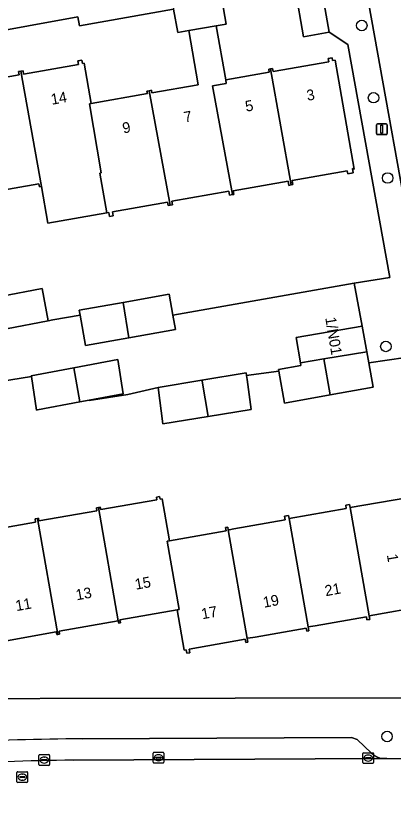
# Model space of a CAD drawing. Extents: x 157793 to 159380, y 380877 to 382313.
# Drawn here: x 158277.1 to 158312.2, y 381260.3 to 381334.5 of the extents above; entities that cross this region are included whole.
import ezdxf

# ---------------------------------------------------------------- set-up
doc = ezdxf.new("R2010")
doc.units = 0
for name, color, linetype in [('IMGEO_Boom', 7, 'Continuous'), ('IMGEO_Erf', 7, 'Continuous'), ('IMGEO_Kolk', 7, 'Continuous'), ('IMGEO_Lichtmast', 7, 'Continuous'), ('IMGEO_Pand', 7, 'Continuous'), ('IMGEO_Pand_nummerreeks', 7, 'Continuous'), ('IMGEO_Parkeervlak_open', 7, 'Continuous'), ('IMGEO_Rijbaan_lokaal_gesloten', 7, 'Continuous'), ('IMGEO_Rijbaan_lokaal_open', 7, 'Continuous'), ('IMGEO_Rioolput', 7, 'Continuous'), ('IMGEO_Voetpad_open', 7, 'Continuous')]:
    doc.layers.add(name, color=color, linetype=linetype)

msp = doc.modelspace()

# ---------------------------------------------------------------- linework, layer by layer
at = {"layer": 'IMGEO_Boom'}
for centre in [(158309.251, 381333.591), (158310.347, 381326.873), (158311.656, 381319.405), (158311.492, 381303.741), (158311.602, 381267.457)]:
    msp.add_circle(centre, 0.489, dxfattribs=at)
at = {"layer": 'IMGEO_Erf'}
for points in [[(158275.643, 381308.396), (158279.525, 381309.129), (158280.093, 381306.122), (158280.524, 381306.203), (158283.042, 381306.645), (158282.959, 381307.119), (158287.04, 381307.836), (158291.344, 381308.592), (158291.684, 381306.656), (158308.536, 381309.615), (158311.865, 381310.138), (158307.943, 381331.828), (158306.207, 381332.961), (158303.838, 381332.545), (158303.052, 381337.024)], [(158296.275, 381335.856), (158296.649, 381333.724), (158295.708, 381333.559), (158296.59, 381328.537), (158300.643, 381329.249), (158300.592, 381329.54), (158300.767, 381329.571), (158300.952, 381329.603), (158301.005, 381329.301), (158306.191, 381330.212), (158306.136, 381330.522), (158306.484, 381330.583), (158306.529, 381330.324), (158306.761, 381330.364), (158308.543, 381320.218), (158308.375, 381320.279), (158308.446, 381319.878), (158307.943, 381319.79), (158307.891, 381320.085), (158302.776, 381319.187), (158302.846, 381318.791), (158302.668, 381318.76), (158302.459, 381318.723), (158302.391, 381319.109), (158297.296, 381318.214), (158297.354, 381317.882), (158297.23, 381317.86), (158296.952, 381317.811), (158296.889, 381318.174), (158291.571, 381317.24), (158291.63, 381316.903), (158291.418, 381316.866), (158291.239, 381316.834), (158291.184, 381317.147), (158286.062, 381316.247), (158286.125, 381315.888), (158285.785, 381315.828), (158285.718, 381316.209), (158285.535, 381316.177), (158280.06, 381315.215), (158279.452, 381318.601), (158279.274, 381318.57), (158279.22, 381318.875), (158274.052, 381317.967)], [(158272.154, 381328.075), (158277.371, 381328.991), (158277.315, 381329.312), (158277.522, 381329.348), (158277.738, 381329.386), (158277.793, 381329.076), (158282.89, 381329.971), (158282.831, 381330.307), (158283.209, 381330.374), (158283.266, 381330.052), (158283.416, 381330.078), (158284.072, 381326.342), (158289.304, 381327.26), (158289.263, 381327.491), (158289.471, 381327.527), (158289.68, 381327.564), (158289.722, 381327.328), (158294.041, 381328.087), (158293.155, 381333.129), (158292.133, 381332.95), (158291.752, 381335.12), (158282.992, 381333.574), (158282.852, 381334.393), (158273.626, 381332.738)], [(158313.302, 381302.722), (158309.906, 381302.208), (158310.313, 381299.946), (158306.303, 381299.232), (158302.05, 381298.474), (158301.532, 381301.426), (158298.946, 381301.088), (158298.542, 381301.035), (158298.592, 381300.651), (158298.954, 381297.875), (158294.973, 381297.22), (158290.751, 381296.527), (158290.308, 381299.92), (158287.491, 381299.269), (158283.892, 381298.707), (158283.885, 381298.733), (158283.031, 381298.572), (158279.088, 381297.828), (158279.001, 381297.811), (158278.513, 381300.937), (158275.637, 381300.488)], [(158273.638, 381286.469), (158278.908, 381287.394), (158278.855, 381287.695), (158279.083, 381287.736), (158279.174, 381287.752), (158279.217, 381287.51), (158284.613, 381288.457), (158284.566, 381288.725), (158284.754, 381288.759), (158284.929, 381288.789), (158284.969, 381288.559), (158290.188, 381289.476), (158290.145, 381289.723), (158290.443, 381289.775), (158290.485, 381289.538), (158290.69, 381289.574), (158291.378, 381285.661), (158296.637, 381286.585), (158296.585, 381286.885), (158296.781, 381286.919), (158296.824, 381286.672), (158296.905, 381286.686), (158297.343, 381286.763), (158302.131, 381287.604), (158302.07, 381287.949), (158302.442, 381288.015), (158302.493, 381287.729), (158307.805, 381288.662), (158307.752, 381288.962), (158308.116, 381289.026), (158308.165, 381288.747), (158313.434, 381289.672)], [(158315.166, 381279.607), (158309.951, 381278.691), (158310.011, 381278.345), (158309.728, 381278.295), (158309.674, 381278.6), (158304.906, 381277.763), (158304.262, 381277.65), (158304.323, 381277.301), (158304.137, 381277.268), (158304.088, 381277.545), (158299.345, 381276.712), (158298.654, 381276.59), (158298.596, 381276.58), (158298.658, 381276.227), (158298.458, 381276.192), (158298.404, 381276.496), (158293.182, 381275.579), (158293.241, 381275.248), (158292.969, 381275.2), (158292.914, 381275.51), (158292.743, 381275.48), (158292.083, 381279.236), (158286.75, 381278.3), (158286.799, 381278.019), (158286.644, 381277.992), (158286.603, 381278.228), (158281.091, 381277.26), (158281.14, 381276.98), (158280.976, 381276.951), (158280.88, 381276.934), (158280.836, 381277.185), (158275.485, 381276.245)], [(158242.989, 381270.941), (158315.615, 381271.068)]]:
    msp.add_lwpolyline(points, dxfattribs=at)
at = {"layer": 'IMGEO_Kolk'}
for p, q in [((158289.841, 381265.06), (158289.841, 381265.912)), ((158289.916, 381265.986), (158290.768, 381265.986)), ((158290.842, 381265.912), (158290.842, 381265.06)), ((158309.42, 381265.954), (158310.272, 381265.954)), ((158290.1, 381265.48), (158290.1, 381265.492)), ((158290.538, 381265.443), (158290.14, 381265.443)), ((158290.143, 381265.529), (158290.541, 381265.529)), ((158290.352, 381265.206), (158290.327, 381265.206)), ((158290.329, 381265.766), (158290.354, 381265.766)), ((158290.584, 381265.492), (158290.584, 381265.48)), ((158309.345, 381265.028), (158309.345, 381265.88)), ((158309.604, 381265.448), (158309.604, 381265.46)), ((158310.042, 381265.411), (158309.644, 381265.411)), ((158309.647, 381265.497), (158310.045, 381265.497)), ((158309.856, 381265.174), (158309.831, 381265.174)), ((158309.833, 381265.734), (158309.858, 381265.734)), ((158310.088, 381265.46), (158310.088, 381265.448)), ((158310.346, 381265.88), (158310.346, 381265.028)), ((158290.768, 381264.986), (158289.916, 381264.986)), ((158310.272, 381264.954), (158309.42, 381264.954))]:
    msp.add_line(p, q, dxfattribs=at)
for points in [[(158289.841, 381265.06), (158289.841, 381265.912)], [(158289.916, 381265.986), (158290.768, 381265.986)], [(158290.842, 381265.912), (158290.842, 381265.06)], [(158309.42, 381265.954), (158310.272, 381265.954)], [(158309.345, 381265.028), (158309.345, 381265.88)], [(158310.346, 381265.88), (158310.346, 381265.028)], [(158290.768, 381264.986), (158289.916, 381264.986)], [(158310.272, 381264.954), (158309.42, 381264.954)]]:
    msp.add_lwpolyline(points, dxfattribs=at)
for centre, radius, start, end in [((158289.918, 381265.91), 0.0765, 91.55205, 178.44795), ((158289.918, 381265.91), 0.0765, 91.55205, 178.44795), ((158290.766, 381265.91), 0.0765, 1.55205, 88.44795), ((158290.766, 381265.91), 0.0765, 1.55205, 88.44795), ((158309.422, 381265.878), 0.0765, 91.55205, 178.44795), ((158309.422, 381265.878), 0.0765, 91.55205, 178.44795), ((158310.27, 381265.878), 0.0765, 1.55205, 88.44795), ((158310.27, 381265.878), 0.0765, 1.55205, 88.44795), ((158290.14, 381265.489), 0.0403, 85.87752, 175.75265), ((158290.137, 381265.479), 0.0366, 178.93798, 274.71019), ((158290.541, 381265.486), 0.043, 264.86636, 352.45326), ((158290.545, 381265.491), 0.0386, 1.73085, 96.63898), ((158309.644, 381265.457), 0.0403, 85.87752, 175.75265), ((158309.641, 381265.447), 0.0366, 178.93798, 274.71019), ((158310.045, 381265.454), 0.043, 264.86636, 352.45326), ((158310.049, 381265.459), 0.0386, 1.73085, 96.63898), ((158289.918, 381265.062), 0.0765, 181.55205, 268.44795), ((158289.918, 381265.062), 0.0765, 181.55205, 268.44795), ((158290.766, 381265.062), 0.0765, 271.55205, 358.44795), ((158290.766, 381265.062), 0.0765, 271.55205, 358.44795), ((158309.422, 381265.03), 0.0765, 181.55205, 268.44795), ((158309.422, 381265.03), 0.0765, 181.55205, 268.44795), ((158310.27, 381265.03), 0.0765, 271.55205, 358.44795), ((158310.27, 381265.03), 0.0765, 271.55205, 358.44795)]:
    msp.add_arc(centre, radius, start, end, dxfattribs=at)
for centre, major_axis, ratio, start_param, end_param in [((158290.328, 381265.486), (-0.387, 0.002), 0.722429, 4.712389, 7.853982), ((158290.353, 381265.486), (-0.39, 0.002), 0.717154, 1.570796, 4.712389), ((158309.832, 381265.454), (-0.387, 0.002), 0.722429, 4.712389, 7.853982), ((158309.857, 381265.454), (-0.39, 0.002), 0.717154, 1.570796, 4.712389)]:
    msp.add_ellipse(centre, major_axis=major_axis, ratio=ratio, start_param=start_param, end_param=end_param, dxfattribs=at)
at = {"layer": 'IMGEO_Lichtmast'}
for p, q in [((158310.613, 381323.538), (158310.613, 381324.338)), ((158310.613, 381324.338), (158310.613, 381323.538)), ((158310.713, 381324.438), (158311.503, 381324.438)), ((158311.503, 381324.438), (158310.713, 381324.438)), ((158311.603, 381324.338), (158311.603, 381323.538)), ((158311.603, 381323.538), (158311.603, 381324.338)), ((158311.503, 381323.438), (158310.713, 381323.438)), ((158310.713, 381323.438), (158311.503, 381323.438))]:
    msp.add_line(p, q, dxfattribs=at)
msp.add_lwpolyline([(158311.033, 381324.313), (158311.183, 381324.313), (158311.183, 381323.563), (158311.033, 381323.563), (158311.033, 381324.313)], dxfattribs=at)
for centre, start, end in [((158310.713, 381324.338), 90, 180), ((158310.713, 381324.338), 90, 180), ((158311.503, 381324.338), 0, 90), ((158311.503, 381324.338), 360, 90), ((158310.713, 381323.538), 180, 270), ((158310.713, 381323.538), 180, 270), ((158311.503, 381323.538), 270, 0), ((158311.503, 381323.538), 270, 0)]:
    msp.add_arc(centre, 0.1, start, end, dxfattribs=at)
at = {"layer": 'IMGEO_Pand'}
for points in [[(158305.272, 381338.283), (158302.903, 381337.867), (158303.052, 381337.024), (158303.838, 381332.545), (158306.207, 381332.961)], [(158293.155, 381333.129), (158295.708, 381333.559), (158296.649, 381333.724), (158296.275, 381335.856), (158296.129, 381336.684), (158291.616, 381335.891), (158291.752, 381335.12), (158292.133, 381332.95)], [(158291.418, 381316.866), (158291.63, 381316.903), (158291.571, 381317.24), (158296.889, 381318.174), (158296.952, 381317.811), (158297.23, 381317.86), (158295.352, 381327.973), (158296.651, 381328.192), (158296.59, 381328.537), (158295.708, 381333.559), (158293.155, 381333.129), (158294.041, 381328.087), (158289.722, 381327.328), (158289.68, 381327.564), (158289.471, 381327.527)], [(158302.668, 381318.76), (158302.846, 381318.791), (158302.776, 381319.187), (158307.891, 381320.085), (158307.943, 381319.79), (158308.446, 381319.878), (158308.375, 381320.279), (158308.543, 381320.218), (158306.761, 381330.364), (158306.529, 381330.324), (158306.484, 381330.583), (158306.136, 381330.522), (158306.191, 381330.212), (158301.005, 381329.301), (158300.952, 381329.603), (158300.767, 381329.571)], [(158284.072, 381326.342), (158283.416, 381330.078), (158283.266, 381330.052), (158283.209, 381330.374), (158282.831, 381330.307), (158282.89, 381329.971), (158277.793, 381329.076), (158277.738, 381329.386), (158277.522, 381329.348), (158279.452, 381318.601), (158280.06, 381315.215), (158285.535, 381316.177), (158284.889, 381319.858), (158285.008, 381319.879), (158283.922, 381326.316)], [(158277.522, 381329.348), (158277.315, 381329.312), (158277.371, 381328.991), (158272.154, 381328.075), (158272.103, 381328.361), (158271.871, 381328.32), (158273.9, 381317.604), (158274.11, 381317.641), (158274.052, 381317.967), (158279.22, 381318.875), (158279.274, 381318.57), (158279.452, 381318.601)], [(158297.23, 381317.86), (158297.354, 381317.882), (158297.296, 381318.214), (158302.391, 381319.109), (158302.459, 381318.723), (158302.668, 381318.76), (158300.767, 381329.571), (158300.592, 381329.54), (158300.643, 381329.249), (158296.59, 381328.537), (158296.651, 381328.192), (158295.352, 381327.973)], [(158291.418, 381316.866), (158289.471, 381327.527), (158289.263, 381327.491), (158289.304, 381327.26), (158284.072, 381326.342), (158283.922, 381326.316), (158285.008, 381319.879), (158284.889, 381319.858), (158285.535, 381316.177), (158285.718, 381316.209), (158285.785, 381315.828), (158286.125, 381315.888), (158286.062, 381316.247), (158291.184, 381317.147), (158291.239, 381316.834)], [(158275.643, 381308.396), (158276.213, 381305.389), (158280.093, 381306.122), (158279.525, 381309.129)], [(158291.684, 381306.656), (158291.344, 381308.592), (158287.04, 381307.836), (158287.595, 381304.546), (158291.921, 381305.306)], [(158287.04, 381307.836), (158282.959, 381307.119), (158283.042, 381306.645), (158283.536, 381303.833), (158287.595, 381304.546)], [(158309.719, 381303.244), (158309.288, 381305.639), (158303.135, 381304.558), (158303.546, 381302.22), (158305.708, 381302.579)], [(158306.303, 381299.232), (158310.313, 381299.946), (158309.906, 381302.208), (158309.719, 381303.244), (158305.708, 381302.579)], [(158282.475, 381301.743), (158283.031, 381298.572), (158283.885, 381298.733), (158287.065, 381299.334), (158286.568, 381302.516)], [(158305.708, 381302.579), (158303.546, 381302.22), (158303.59, 381301.969), (158301.501, 381301.602), (158301.532, 381301.426), (158302.05, 381298.474), (158306.303, 381299.232)], [(158282.475, 381301.743), (158278.504, 381300.993), (158278.513, 381300.937), (158279.001, 381297.811), (158279.088, 381297.828), (158283.031, 381298.572)], [(158298.542, 381301.035), (158298.511, 381301.269), (158294.381, 381300.59), (158294.398, 381300.494), (158294.973, 381297.22), (158298.954, 381297.875), (158298.592, 381300.651)], [(158294.381, 381300.59), (158290.308, 381299.92), (158290.751, 381296.527), (158294.973, 381297.22), (158294.398, 381300.494)], [(158291.157, 381285.622), (158291.378, 381285.661), (158290.69, 381289.574), (158290.485, 381289.538), (158290.443, 381289.775), (158290.145, 381289.723), (158290.188, 381289.476), (158284.969, 381288.559), (158284.929, 381288.789), (158284.754, 381288.759), (158286.603, 381278.228), (158286.644, 381277.992), (158286.799, 381278.019), (158286.75, 381278.3), (158292.083, 381279.236), (158292.273, 381279.269)], [(158308.165, 381288.747), (158309.951, 381278.691), (158315.166, 381279.607), (158315.223, 381279.287), (158315.498, 381279.335), (158315.437, 381279.683), (158315.717, 381279.732), (158313.952, 381289.786), (158313.713, 381289.744), (158313.67, 381289.989), (158313.387, 381289.939), (158313.434, 381289.672)], [(158308.165, 381288.747), (158308.116, 381289.026), (158307.752, 381288.962), (158307.805, 381288.662), (158302.493, 381287.729), (158304.262, 381277.65), (158304.906, 381277.763), (158309.674, 381278.6), (158309.728, 381278.295), (158310.011, 381278.345), (158309.951, 381278.691)], [(158284.754, 381288.759), (158284.566, 381288.725), (158284.613, 381288.457), (158279.217, 381287.51), (158279.174, 381287.752), (158279.083, 381287.736), (158280.976, 381276.951), (158281.14, 381276.98), (158281.091, 381277.26), (158286.603, 381278.228)], [(158279.083, 381287.736), (158278.855, 381287.695), (158278.908, 381287.394), (158273.638, 381286.469), (158273.598, 381286.7), (158273.417, 381286.668), (158275.254, 381276.204), (158275.315, 381275.909), (158275.538, 381275.948), (158275.485, 381276.245), (158280.836, 381277.185), (158280.88, 381276.934), (158280.976, 381276.951)], [(158302.493, 381287.729), (158302.442, 381288.015), (158302.07, 381287.949), (158302.131, 381287.604), (158297.343, 381286.763), (158296.905, 381286.686), (158296.824, 381286.672), (158298.596, 381276.58), (158298.654, 381276.59), (158299.345, 381276.712), (158304.088, 381277.545), (158304.137, 381277.268), (158304.323, 381277.301), (158304.262, 381277.65)], [(158296.824, 381286.672), (158296.781, 381286.919), (158296.585, 381286.885), (158296.637, 381286.585), (158291.378, 381285.661), (158291.157, 381285.622), (158292.273, 381279.269), (158292.083, 381279.236), (158292.743, 381275.48), (158292.914, 381275.51), (158292.969, 381275.2), (158293.241, 381275.248), (158293.182, 381275.579), (158298.404, 381276.496), (158298.458, 381276.192), (158298.658, 381276.227), (158298.596, 381276.58)]]:
    msp.add_lwpolyline(points, close=True, dxfattribs=at)
at = {"layer": 'IMGEO_Parkeervlak_open'}
for points in [[(158308.829, 381267.176), (158308.29, 381267.353), (158283.227, 381267.25)], [(158310.158, 381265.923), (158308.829, 381267.176)], [(158282.391, 381265.258), (158310.558, 381265.403), (158311.316, 381265.407)]]:
    msp.add_lwpolyline(points, dxfattribs=at)
for centre, radius, start, end in [((158288.249, 380844.74), 422.54, 90.68096, 93.94235), ((158311.439, 381267.24), 1.837, 225.80107, 266.16382), ((158289.642, 380814.743), 450.574, 90.92214, 94.08082)]:
    msp.add_arc(centre, radius, start, end, dxfattribs=at)
at = {"layer": 'IMGEO_Rijbaan_lokaal_gesloten'}
msp.add_lwpolyline([(158286.662, 381259.328), (158288.767, 381259.35), (158290.731, 381259.346), (158301.209, 381259.362), (158302.623, 381259.359), (158312.871, 381259.424), (158315.363, 381259.413), (158315.308, 381265.4), (158313.032, 381265.375), (158311.589, 381265.408), (158311.316, 381265.407), (158310.558, 381265.403), (158282.391, 381265.258)], dxfattribs=at)
msp.add_arc((158289.642, 380814.743), 450.574, 90.92214, 94.08082, dxfattribs=at)
at = {"layer": 'IMGEO_Rijbaan_lokaal_open'}
msp.add_lwpolyline([(158319.757, 381309.931), (158318.433, 381317.367), (158317.829, 381320.679), (158316.475, 381328.47), (158314.742, 381338.017), (158309.616, 381337.143), (158314.685, 381309.049)], close=True, dxfattribs=at)
at = {"layer": 'IMGEO_Rioolput'}
for p, q in [((158279.211, 381264.845), (158279.211, 381265.697)), ((158279.286, 381265.771), (158280.138, 381265.771)), ((158279.47, 381265.265), (158279.47, 381265.277)), ((158279.908, 381265.228), (158279.51, 381265.228)), ((158279.513, 381265.314), (158279.911, 381265.314)), ((158279.699, 381265.551), (158279.724, 381265.551)), ((158279.954, 381265.277), (158279.954, 381265.265)), ((158280.212, 381265.697), (158280.212, 381264.845)), ((158280.138, 381264.771), (158279.286, 381264.771)), ((158279.722, 381264.991), (158279.697, 381264.991)), ((158277.17, 381263.254), (158277.17, 381264.106)), ((158277.245, 381264.18), (158278.097, 381264.18)), ((158277.429, 381263.674), (158277.429, 381263.686)), ((158277.472, 381263.723), (158277.87, 381263.723)), ((158277.658, 381263.96), (158277.683, 381263.96)), ((158277.913, 381263.686), (158277.913, 381263.674)), ((158278.171, 381264.106), (158278.171, 381263.254)), ((158278.097, 381263.18), (158277.245, 381263.18)), ((158277.867, 381263.637), (158277.469, 381263.637)), ((158277.681, 381263.4), (158277.656, 381263.4))]:
    msp.add_line(p, q, dxfattribs=at)
for points in [[(158279.211, 381264.845), (158279.211, 381265.697)], [(158279.286, 381265.771), (158280.138, 381265.771)], [(158280.212, 381265.697), (158280.212, 381264.845)], [(158280.138, 381264.771), (158279.286, 381264.771)], [(158277.17, 381263.254), (158277.17, 381264.106)], [(158277.245, 381264.18), (158278.097, 381264.18)], [(158278.171, 381264.106), (158278.171, 381263.254)], [(158278.097, 381263.18), (158277.245, 381263.18)]]:
    msp.add_lwpolyline(points, dxfattribs=at)
for centre, radius, start, end in [((158279.288, 381265.695), 0.0765, 91.55205, 178.44795), ((158279.288, 381265.695), 0.0765, 91.55205, 178.44795), ((158279.51, 381265.274), 0.0403, 85.87752, 175.75265), ((158279.507, 381265.264), 0.0366, 178.93798, 274.71019), ((158279.911, 381265.271), 0.043, 264.86636, 352.45326), ((158279.915, 381265.276), 0.0386, 1.73085, 96.63898), ((158280.136, 381265.695), 0.0765, 1.55205, 88.44795), ((158280.136, 381265.695), 0.0765, 1.55205, 88.44795), ((158279.288, 381264.847), 0.0765, 181.55205, 268.44795), ((158279.288, 381264.847), 0.0765, 181.55205, 268.44795), ((158280.136, 381264.847), 0.0765, 271.55205, 358.44795), ((158280.136, 381264.847), 0.0765, 271.55205, 358.44795), ((158277.247, 381264.104), 0.0765, 91.55205, 178.44795), ((158277.247, 381264.104), 0.0765, 91.55205, 178.44795), ((158277.469, 381263.683), 0.0403, 85.87752, 175.75265), ((158277.466, 381263.673), 0.0366, 178.93798, 274.71019), ((158277.87, 381263.68), 0.043, 264.86636, 352.45326), ((158277.874, 381263.685), 0.0386, 1.73085, 96.63898), ((158278.095, 381264.104), 0.0765, 1.55205, 88.44795), ((158278.095, 381264.104), 0.0765, 1.55205, 88.44795), ((158277.247, 381263.256), 0.0765, 181.55205, 268.44795), ((158277.247, 381263.256), 0.0765, 181.55205, 268.44795), ((158278.095, 381263.256), 0.0765, 271.55205, 358.44795), ((158278.095, 381263.256), 0.0765, 271.55205, 358.44795)]:
    msp.add_arc(centre, radius, start, end, dxfattribs=at)
for centre, major_axis, ratio, start_param, end_param in [((158279.698, 381265.271), (-0.387, 0.002), 0.722429, 4.712389, 7.853982), ((158279.723, 381265.271), (-0.39, 0.002), 0.717154, 1.570796, 4.712389), ((158277.657, 381263.68), (-0.387, 0.002), 0.722429, 4.712389, 7.853982), ((158277.682, 381263.68), (-0.39, 0.002), 0.717154, 1.570796, 4.712389)]:
    msp.add_ellipse(centre, major_axis=major_axis, ratio=ratio, start_param=start_param, end_param=end_param, dxfattribs=at)
at = {"layer": 'IMGEO_Voetpad_open'}
for points in [[(158314.685, 381309.049), (158309.616, 381337.143), (158309.295, 381338.995), (158305.272, 381338.283), (158306.207, 381332.961), (158307.943, 381331.828), (158311.865, 381310.138), (158308.536, 381309.615), (158309.288, 381305.639), (158309.719, 381303.244), (158309.906, 381302.208), (158313.302, 381302.722), (158317.903, 381276.217), (158318.288, 381274.019)], [(158257.567, 381335.911), (158255.357, 381332.495), (158236.352, 381329.132), (158236.084, 381329.113), (158236.064, 381326.083), (158258.767, 381330.125), (158260.032, 381329.406), (158272.887, 381331.748), (158273.626, 381332.738), (158282.852, 381334.393), (158282.992, 381333.574), (158291.752, 381335.12)], [(158275.637, 381300.488), (158278.513, 381300.937), (158278.504, 381300.993), (158282.475, 381301.743), (158286.568, 381302.516), (158287.065, 381299.334), (158283.885, 381298.733), (158283.892, 381298.707), (158287.491, 381299.269), (158290.308, 381299.92), (158294.381, 381300.59), (158298.511, 381301.269), (158298.542, 381301.035), (158298.946, 381301.088), (158301.532, 381301.426), (158301.501, 381301.602), (158303.59, 381301.969), (158303.546, 381302.22), (158303.135, 381304.558), (158309.288, 381305.639), (158308.536, 381309.615), (158291.684, 381306.656), (158291.921, 381305.306), (158287.595, 381304.546), (158283.536, 381303.833), (158283.042, 381306.645), (158280.524, 381306.203), (158280.093, 381306.122), (158276.213, 381305.389)], [(158321.242, 381271.061), (158315.615, 381271.068), (158242.989, 381270.941)], [(158283.227, 381267.25), (158308.29, 381267.353), (158308.829, 381267.176), (158310.158, 381265.923)], [(158311.316, 381265.407), (158311.589, 381265.408), (158313.032, 381265.375), (158315.308, 381265.4)]]:
    msp.add_lwpolyline(points, dxfattribs=at)
for centre, radius, start, end in [((158288.249, 380844.74), 422.54, 90.68096, 93.94235), ((158311.439, 381267.24), 1.837, 225.80107, 266.16382)]:
    msp.add_arc(centre, radius, start, end, dxfattribs=at)

# ---------------------------------------------------------------- texts
at = {"layer": 'IMGEO_Pand_nummerreeks'}
for s, rotation, p in [('3', 10.05154, (158304.207, 381326.58)), ('14', 10.10698, (158280.423, 381326.213)), ('5', 10.05154, (158298.497, 381325.568)), ('7', 10.05154, (158292.788, 381324.556)), ('9', 10.05154, (158287.078, 381323.544)), ('1/N01', 279.46232, (158305.847, 381306.4)), ('1', 279.95693, (158311.576, 381284.352)), ('15', 10.17, (158288.235, 381281.106)), ('21', 10.57107, (158305.904, 381280.5)), ('13', 10.17, (158282.732, 381280.118)), ('11', 10.17, (158277.129, 381279.113)), ('19', 10.57107, (158300.153, 381279.427)), ('17', 10.57107, (158294.424, 381278.357))]:
    msp.add_text(s, height=1, rotation=rotation, dxfattribs=at).set_placement(p)

doc.saveas('drawing.dxf')
